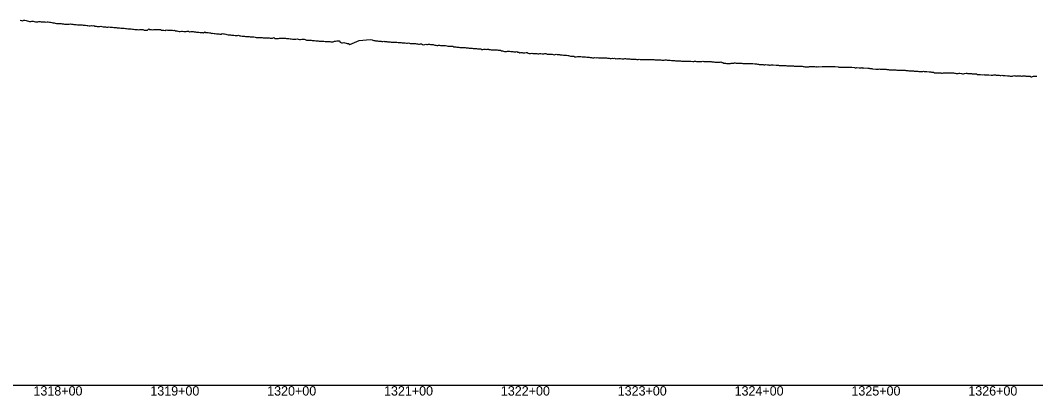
# Model space of a CAD drawing. Extents: x -3793 to 50787, y -1075 to 6138.
# Drawn here: x 19159 to 20028, y 991 to 1312 of the extents above; entities that cross this region are included whole.
import ezdxf

# ---------------------------------------------------------------- set-up
doc = ezdxf.new("R2010")
doc.units = 0
for name, color, linetype in [('RD_DDB_Profile_EX', 7, 'Continuous'), ('RD_DDB_StaTX', 7, 'Continuous'), ('RD_GPK_Profile_Cell', 7, 'Continuous')]:
    doc.layers.add(name, color=color, linetype=linetype)

msp = doc.modelspace()

# ---------------------------------------------------------------- linework, layer by layer
at = {"layer": 'RD_DDB_Profile_EX'}
for points in [[(19158.615596, 1311.99193), (19159.622716, 1311.738495), (19160.62251, 1311.492995), (19161.61785, 1311.99981), (19162.624916, 1312.00293), (19163.620274, 1311.946785), (19164.621258, 1311.66632), (19165.628286, 1311.169885), (19166.623668, 1311.101305), (19167.629389, 1311.056105), (19168.629938, 1311.392895), (19169.624464, 1311.19887), (19170.625007, 1310.852155), (19171.62555, 1310.845855), (19172.620039, 1310.709615), (19173.620575, 1310.68959), (19174.625523, 1310.90599), (19175.618693, 1310.8609), (19176.619241, 1310.80046), (19177.613691, 1310.729605), (19178.614233, 1310.678045), (19179.614775, 1310.68508), (19180.609187, 1310.532675), (19181.608563, 1310.59813), (19182.614809, 1310.61917), (19183.61043, 1310.465695), (19184.609831, 1310.28078), (19185.61046, 1310.03745), (19186.604908, 1309.9091), (19187.606647, 1309.86564), (19188.599861, 1309.54374), (19189.600479, 1309.41651), (19190.606843, 1309.378675), (19191.601232, 1309.38216), (19192.601757, 1309.303185), (19193.602372, 1309.2094), (19194.596726, 1309.126935), (19195.597335, 1308.921945), (19196.596801, 1308.792925), (19197.592171, 1308.79524), (19198.598563, 1308.83797), (19199.599168, 1308.743965), (19200.59235, 1308.73149), (19201.592954, 1308.90029), (19202.587221, 1308.72546), (19203.587728, 1308.672965), (19204.588326, 1308.52865), (19205.582556, 1308.552475), (19206.588984, 1308.562755), (19207.588524, 1308.188975), (19208.583685, 1308.169625), (19209.584273, 1308.004), (19210.584859, 1308.00236), (19211.577997, 1308.00406), (19212.578582, 1307.87509), (19213.573634, 1307.876975), (19214.580091, 1307.792845), (19215.579679, 1307.6605), (19216.573781, 1307.49885), (19217.574356, 1307.36005), (19218.575425, 1307.406845), (19219.575999, 1307.68315), (19220.576573, 1307.27064), (19221.577146, 1307.480095), (19222.570841, 1306.988765), (19223.572288, 1306.86079), (19224.572855, 1306.809095), (19225.573421, 1306.76378), (19226.567118, 1306.71418), (19227.567684, 1306.905215), (19228.575636, 1306.581525), (19229.570288, 1306.464255), (19230.569898, 1306.424765), (19231.570462, 1306.441345), (19232.571025, 1306.21484), (19233.566518, 1306.24013), (19234.566133, 1306.444215), (19235.56669, 1306.180125), (19236.567247, 1306.00326), (19237.560945, 1306.00987), (19238.568901, 1305.86086), (19239.569457, 1305.79047), (19240.569923, 1305.750245), (19241.564453, 1305.556425), (19242.564087, 1305.548045), (19243.564553, 1305.483315), (19244.565019, 1305.3808), (19245.558718, 1305.267325), (19246.56008, 1305.214995)], [(19246.56008, 1305.214995), (19247.560539, 1305.144385), (19248.560201, 1305.086195), (19249.561304, 1304.89536), (19250.56177, 1304.760435), (19251.562236, 1304.68419), (19252.555935, 1304.64047), (19253.557274, 1304.58824), (19254.557733, 1304.447155), (19255.557415, 1304.35052), (19256.551892, 1304.250585), (19257.552351, 1304.25218), (19258.55281, 1304.072375), (19259.559151, 1303.995975), (19260.554468, 1304.24536), (19261.554927, 1304.20354), (19262.55463, 1304.09615), (19263.555095, 1304.10523), (19264.549545, 1303.566335), (19265.550004, 1303.46923), (19266.549724, 1303.51691), (19267.551003, 1303.64295), (19268.545436, 1304.78566), (19269.551845, 1304.195925), (19270.55231, 1304.0119), (19271.546739, 1303.96734), (19272.547198, 1304.07127), (19273.546939, 1304.114675), (19274.548194, 1304.142365), (19275.549315, 1304.18327), (19276.549059, 1304.142845), (19277.549525, 1304.07587), (19278.543933, 1304.254925), (19279.544392, 1303.695615), (19280.544154, 1303.684165), (19281.539326, 1303.46022), (19282.54651, 1303.40537), (19283.546274, 1303.987355), (19284.546739, 1303.58241), (19285.541127, 1303.592645), (19286.540903, 1303.516785), (19287.541368, 1303.555255), (19288.543245, 1303.66668), (19289.543704, 1303.385735), (19290.543489, 1303.47467), (19291.544026, 1302.988665), (19292.538395, 1303.008535), (19293.538926, 1302.60663), (19294.539384, 1302.5047), (19295.540585, 1302.4626), (19296.54038, 1302.69123), (19297.541573, 1302.739675), (19298.535273, 1302.46431), (19299.536455, 1302.41738), (19300.536258, 1302.410745), (19301.544218, 1302.813435), (19302.537918, 1302.678125), (19303.538446, 1302.26506), (19304.538901, 1302.30351), (19305.533314, 1302.485095), (19306.533762, 1302.342685), (19307.534283, 1302.24123), (19308.54091, 1302.09659), (19309.535947, 1302.00162), (19310.535768, 1301.949835), (19311.536913, 1301.89809), (19312.530615, 1301.666855), (19313.531133, 1301.62433), (19314.531579, 1301.52657), (19315.532797, 1301.293955), (19316.533244, 1302.059465), (19317.53376, 1301.635325), (19318.533602, 1301.542565), (19319.528582, 1301.4974), (19320.528422, 1301.43222), (19321.536386, 1301.428475), (19322.530088, 1300.73687), (19323.530533, 1300.95785), (19324.531046, 1300.71052), (19325.530905, 1300.61283), (19326.525847, 1300.563235), (19327.532567, 1300.36842), (19328.533668, 1300.370675), (19329.52737, 1300.288385), (19330.527881, 1300.273465), (19331.528324, 1300.582755), (19332.522667, 1300.579045), (19333.52999, 1300.442385), (19334.5305, 1300.29495), (19335.524202, 1299.97076), (19336.525276, 1299.648005), (19337.525151, 1299.645475), (19338.526947, 1299.441035), (19339.526819, 1299.38022), (19340.521718, 1299.23487), (19341.521587, 1299.186615), (19342.522087, 1299.05092), (19343.523259, 1299.04223), (19344.523759, 1299.12763), (19345.524193, 1299.208645), (19346.518515, 1298.69213)], [(19346.518515, 1298.69213), (19347.518395, 1298.627395), (19348.526364, 1298.553925), (19349.520067, 1298.554295), (19350.5205, 1298.505945), (19351.521535, 1298.131745), (19352.51524, 1298.07017), (19353.515665, 1298.067535), (19354.523102, 1298.114785), (19355.517341, 1297.838835), (19356.517238, 1297.83229), (19357.518257, 1297.779765), (19358.511962, 1297.734105), (19359.519342, 1297.527045), (19360.519837, 1297.42481), (19361.514063, 1297.386635), (19362.515066, 1297.326345), (19363.514975, 1297.216175), (19364.516164, 1297.20826), (19365.516652, 1297.24472), (19366.517076, 1297.142265), (19367.510781, 1297.0502), (19368.511768, 1296.990445), (19369.518672, 1296.89883), (19370.512882, 1296.88774), (19371.513367, 1296.882075), (19372.51379, 1296.69805), (19373.507495, 1296.641105), (19374.508467, 1296.67069), (19375.515891, 1297.273925), (19376.509596, 1296.31184), (19377.510564, 1296.31293), (19378.510501, 1296.435365), (19379.510924, 1296.479335), (19380.504368, 1296.670725), (19381.504782, 1296.654835), (19382.505253, 1296.643005), (19383.505667, 1296.687635), (19384.505646, 1296.648675), (19385.506548, 1296.63388), (19386.499862, 1296.576115), (19387.499861, 1296.583345), (19388.500725, 1296.437345), (19389.500735, 1296.194065), (19390.501146, 1296.10034), (19391.501606, 1295.820955), (19392.494863, 1295.880595), (19393.494905, 1295.90065), (19394.495715, 1295.89545), (19395.495769, 1296.040305), (19396.496177, 1295.945285), (19397.490272, 1295.57152), (19398.483464, 1295.561435), (19399.483857, 1295.8366), (19400.484293, 1295.934115), (19401.484686, 1295.88359), (19402.485119, 1295.694595), (19403.48551, 1295.11572), (19404.478348, 1295.057255), (19405.47905, 1294.959875), (19406.479165, 1295.05216), (19407.479555, 1295.096405), (19408.479945, 1294.80217), (19409.480334, 1294.70002), (19410.480451, 1294.640375), (19411.473488, 1294.582655), (19412.473879, 1294.433605), (19413.47424, 1294.37919), (19414.4744, 1294.276465), (19415.474576, 1294.223645), (19416.475173, 1294.172185), (19417.467992, 1294.20946), (19418.46837, 1294.202535), (19419.468771, 1294.003285), (19420.469151, 1293.902235), (19421.469386, 1293.797715), (19422.469795, 1293.83809), (19423.462761, 1293.82818), (19424.46303, 1293.722185), (19425.463426, 1293.62048), (19426.463837, 1293.616315), (19427.464137, 1294.248195), (19428.464544, 1294.242815), (19429.457493, 1294.334435), (19430.457896, 1294.378805), (19431.451594, 1294.427075), (19432.451999, 1293.235785), (19433.452414, 1292.83632), (19434.452771, 1292.778745), (19435.445676, 1293.018575), (19436.446091, 1292.715515), (19437.446504, 1292.462705), (19438.446902, 1292.05978), (19439.447316, 1292.05526), (19440.69177, 1291.317085), (19448.518731, 1294.86826), (19458.061546, 1295.483885), (19459.662526, 1295.44124), (19460.426906, 1295.134015), (19461.199061, 1294.862155), (19461.963426, 1294.703875)], [(19461.963426, 1294.703875), (19462.733207, 1294.54816), (19464.455172, 1294.423875), (19465.192276, 1294.19502), (19465.939368, 1294.15547), (19466.687817, 1294.190745), (19467.438325, 1294.183155), (19468.191231, 1293.992985), (19468.942435, 1293.987435), (19469.69904, 1294.022815), (19470.457029, 1293.982745), (19472.269004, 1293.7761), (19472.989166, 1293.553185), (19473.723319, 1293.549005), (19474.45036, 1293.727615), (19475.184817, 1293.46906), (19475.920781, 1293.393585), (19476.656465, 1293.35175), (19477.396503, 1293.312735), (19478.403004, 1293.308465), (19479.242079, 1293.29969), (19480.081221, 1293.255315), (19480.921451, 1293.21089), (19482.111922, 1293.1122), (19482.929191, 1293.065635), (19483.756136, 1292.939255), (19484.578071, 1292.93375), (19485.41445, 1292.845705), (19486.24635, 1292.760225), (19487.075639, 1292.796015), (19487.910682, 1292.62701), (19489.145127, 1292.55191), (19489.955186, 1292.505545), (19490.775285, 1292.62641), (19491.596638, 1292.500965), (19492.420109, 1292.080905), (19493.245581, 1292.037055), (19494.068674, 1292.154635), (19494.897558, 1292.15206), (19496.184764, 1292.16937), (19496.994318, 1292.207345), (19497.797997, 1291.99801), (19498.616546, 1291.829195), (19499.426564, 1291.699905), (19500.244282, 1291.6969), (19501.059898, 1291.812505), (19501.889924, 1291.847205), (19502.712016, 1291.2652), (19504.027146, 1291.167325), (19504.82974, 1291.32518), (19505.62743, 1291.600555), (19506.440107, 1291.312455), (19507.244837, 1291.3462), (19508.056489, 1291.46491), (19508.867441, 1291.458515), (19509.692875, 1291.45269), (19511.076499, 1291.382905), (19511.859742, 1291.178845), (19512.653506, 1290.89813), (19513.443575, 1290.85144), (19514.241898, 1290.768745), (19515.046751, 1290.43779), (19515.850686, 1290.51453), (19516.655667, 1290.828025), (19517.403415, 1290.71923), (19518.283937, 1290.54059), (19519.169589, 1290.530455), (19520.053947, 1290.395255), (19520.922386, 1290.340425), (19521.786053, 1290.33408), (19522.660141, 1290.37515), (19523.534797, 1290.058755), (19524.413013, 1289.83641), (19525.287632, 1289.82916), (19526.169268, 1289.8261), (19527.057953, 1289.859375), (19527.929792, 1289.792615), (19528.800749, 1289.746325), (19529.665421, 1289.39017), (19530.540083, 1289.38719), (19531.410351, 1289.380095), (19532.296152, 1289.022345), (19533.172884, 1289.014535), (19534.055857, 1288.923175), (19534.938292, 1288.871045), (19535.803864, 1288.822595), (19536.678965, 1288.6414), (19537.544862, 1288.67738), (19538.420225, 1288.71791), (19539.292345, 1288.6226), (19540.180199, 1288.527635), (19541.059516, 1288.43154), (19541.944125, 1288.384005), (19542.821411, 1288.27056), (19543.680918, 1288.177005), (19544.556977, 1288.1709), (19545.424403, 1288.2516), (19546.300641, 1288.02999), (19547.175073, 1287.75965), (19548.065494, 1287.97243), (19548.948044, 1287.78888)], [(19548.948044, 1287.78888), (19549.834699, 1287.741515), (19550.325508, 1287.74079), (19551.24867, 1287.732575), (19552.178216, 1287.636385), (19552.712914, 1287.55562), (19553.630103, 1287.17588), (19554.553974, 1287.172755), (19555.472183, 1287.25794), (19556.399451, 1287.20852), (19557.330551, 1287.15106), (19558.261981, 1287.194385), (19559.191243, 1287.186945), (19559.698993, 1287.17723), (19560.623587, 1287.035245), (19561.546911, 1286.69907), (19562.476912, 1286.704265), (19563.398674, 1286.75117), (19564.333162, 1286.798795), (19565.254344, 1286.70659), (19566.187944, 1286.70786), (19566.729702, 1286.632315), (19567.64464, 1286.54069), (19568.567529, 1286.498895), (19569.486982, 1286.45014), (19570.407191, 1285.90312), (19571.327741, 1285.853905), (19572.245274, 1285.62931), (19573.157482, 1285.446185), (19574.081779, 1285.447535), (19574.685101, 1285.38278), (19575.5896, 1285.47424), (19576.506888, 1285.566295), (19577.41071, 1285.47578), (19578.326961, 1285.34049), (19579.230106, 1285.250055), (19580.135807, 1285.209405), (19581.04779, 1285.160835), (19581.723709, 1285.10354), (19582.625637, 1285.06271), (19583.523076, 1285.194775), (19584.421836, 1284.839885), (19585.312986, 1284.705805), (19586.21617, 1284.303495), (19587.106583, 1284.34885), (19588.00864, 1284.350115), (19588.782421, 1284.27596), (19589.660687, 1284.23221), (19590.538653, 1284.276805), (19591.428835, 1284.410255), (19592.305989, 1284.410655), (19593.194928, 1283.88217), (19594.071273, 1283.706205), (19594.958972, 1283.619265), (19595.403424, 1283.583425), (19596.325043, 1283.81583), (19597.250876, 1283.58898), (19598.180384, 1283.585685), (19598.717344, 1283.5652), (19599.642095, 1283.523915), (19600.5622, 1283.6129), (19601.484557, 1283.20354), (19602.398763, 1283.250065), (19603.325609, 1283.481245), (19604.239258, 1283.527715), (19605.165252, 1283.345005), (19605.76261, 1283.291385), (19606.669579, 1283.2462), (19607.584418, 1283.478335), (19608.495903, 1283.475695), (19609.408176, 1283.069835), (19610.32071, 1283.066875), (19611.230421, 1283.071405), (19612.144003, 1283.114005), (19613.051156, 1283.07297), (19613.712085, 1283.00961), (19614.608283, 1282.69443), (19615.517164, 1282.60531), (19616.412716, 1282.650805), (19617.318, 1282.912295), (19618.22878, 1282.812715), (19619.145103, 1282.66706), (19620.054807, 1282.656735), (19620.703005, 1282.596875), (19621.601207, 1282.543765), (19622.50551, 1282.44483), (19623.415977, 1282.20836), (19624.33267, 1282.15338), (19625.246925, 1282.147045), (19626.172527, 1282.08777), (19627.108447, 1281.93927), (19627.665724, 1281.90101), (19628.575685, 1281.57053), (19629.492745, 1281.422155), (19630.410367, 1281.4614), (19631.335522, 1281.446985), (19632.274565, 1281.20287), (19633.221053, 1280.81608), (19634.391955, 1280.794945), (19635.35302, 1280.97954), (19636.321361, 1281.010625)], [(19636.321361, 1281.010625), (19637.299955, 1281.04675), (19638.4704, 1281.01624), (19639.433737, 1280.814185), (19640.406891, 1280.802855), (19641.385204, 1280.889385), (19642.363137, 1280.873815), (19643.352907, 1280.566905), (19644.338057, 1280.361305), (19645.411947, 1280.538105), (19646.396603, 1280.180955), (19647.37914, 1280.115745), (19648.376551, 1279.90465), (19648.951517, 1279.9), (19649.369563, 1279.904945), (19650.363644, 1280.071805), (19651.393337, 1280.036885), (19652.395396, 1280.15211), (19653.38731, 1279.778425), (19654.453881, 1279.803235), (19655.446555, 1279.822065), (19656.431385, 1279.88929), (19657.408466, 1279.90763), (19658.371653, 1279.884775), (19659.325981, 1279.944995), (19660.280174, 1279.81955), (19661.226977, 1279.69508), (19662.166473, 1279.71381), (19662.514181, 1279.685605), (19663.473382, 1279.424005), (19664.41995, 1279.4358), (19665.369432, 1279.54762), (19666.312461, 1279.470555), (19667.249103, 1279.628375), (19668.179423, 1279.08441), (19669.089594, 1279.243575), (19669.555956, 1279.190755), (19670.50536, 1279.24702), (19671.438275, 1279.21064), (19672.374588, 1279.22603), (19673.298999, 1279.096965), (19674.233064, 1279.106535), (19675.15015, 1279.11704), (19676.067042, 1279.270985), (19676.590752, 1279.221025), (19677.518871, 1279.13725), (19678.451588, 1279.012035), (19679.377896, 1278.969745), (19680.3023, 1278.9837), (19681.216191, 1278.80901), (19682.126749, 1278.81866), (19683.047509, 1278.689835), (19683.612074, 1278.68253), (19684.534028, 1278.64619), (19685.460809, 1278.70672), (19686.37585, 1278.578685), (19687.294234, 1278.547555), (19688.209946, 1278.73475), (19689.120896, 1278.566405), (19690.023207, 1278.57624), (19690.627526, 1278.494135), (19691.552047, 1278.506705), (19692.469439, 1278.510255), (19693.387065, 1278.477115), (19693.929122, 1278.568), (19694.792134, 1278.49143), (19695.65957, 1278.419935), (19696.517456, 1278.46675), (19697.36814, 1278.51891), (19698.220272, 1278.53281), (19699.061779, 1278.5845), (19699.902805, 1278.555845), (19700.745343, 1278.390915), (19701.794883, 1278.28148), (19702.662344, 1278.250975), (19703.516791, 1278.25932), (19704.374184, 1278.271665), (19705.226907, 1278.27515), (19706.075419, 1278.11761), (19706.914662, 1278.168515), (19707.753408, 1278.01214), (19708.806035, 1277.96566), (19709.663359, 1278.016825), (19710.529271, 1278.19532), (19711.380161, 1278.160505), (19712.227797, 1277.998045), (19713.077224, 1277.925295), (19713.925767, 1277.971245), (19714.76732, 1277.771875), (19715.810384, 1277.691525), (19716.667922, 1277.699385), (19717.529869, 1277.49726), (19718.386071, 1277.5007), (19719.24074, 1277.299755), (19720.085821, 1277.2657), (19720.932461, 1277.32079), (19721.771007, 1277.37155), (19722.811972, 1277.32862), (19723.680697, 1277.250175), (19724.535004, 1277.08714), (19725.386597, 1277.13822)], [(19725.386597, 1277.13822), (19726.314932, 1277.09266), (19727.088329, 1277.103045), (19727.850654, 1277.143915), (19728.749669, 1277.08156), (19729.505608, 1277.084495), (19730.253802, 1277.16667), (19731.009134, 1277.172765), (19731.749875, 1277.179445), (19732.496213, 1276.995265), (19734.195215, 1276.884835), (19734.968909, 1276.852705), (19735.74577, 1277.054945), (19736.516666, 1276.942115), (19737.280058, 1276.87169), (19738.051142, 1276.839265), (19738.807823, 1276.76937), (19739.570075, 1276.81036), (19741.170475, 1276.77861), (19741.955208, 1276.902755), (19742.747653, 1277.025845), (19743.526177, 1276.83658), (19744.307534, 1276.761225), (19745.080689, 1276.845635), (19745.862127, 1276.85139), (19746.629203, 1276.85771), (19748.151213, 1276.71927), (19748.94828, 1276.721575), (19749.746621, 1276.69007), (19750.534584, 1276.616505), (19751.32559, 1276.50037), (19752.108637, 1276.54563), (19752.900324, 1276.31465), (19753.677799, 1276.24221), (19755.135988, 1276.278065), (19755.940543, 1276.280865), (19756.739621, 1276.2875), (19757.547287, 1276.333465), (19758.341148, 1276.37989), (19759.138998, 1276.02377), (19759.932528, 1275.87512), (19760.72674, 1275.440995), (19762.126802, 1275.286055), (19762.934657, 1275.05069), (19763.744442, 1275.1346), (19764.554274, 1275.185765), (19765.749886, 1275.11894), (19766.442969, 1275.05245), (19767.132057, 1275.264755), (19767.81779, 1275.407415), (19768.509849, 1275.3778), (19769.189073, 1275.38294), (19769.871387, 1275.487435), (19770.547736, 1275.49465), (19771.225534, 1275.428775), (19773.391318, 1275.403055), (19774.101835, 1275.301685), (19774.812988, 1275.26846), (19775.523644, 1275.276415), (19776.230587, 1275.24335), (19776.929922, 1275.14305), (19777.633437, 1275.11021), (19778.33006, 1275.08352), (19780.350967, 1274.995255), (19781.081566, 1275.03395), (19781.807113, 1274.96667), (19782.5354, 1275.01105), (19783.260109, 1274.97713), (19783.977374, 1274.94646), (19784.698924, 1275.02096), (19785.414275, 1274.920945), (19787.318778, 1274.82956), (19788.063436, 1274.72046), (19788.803014, 1274.65181), (19789.544707, 1274.543115), (19790.284888, 1274.551625), (19791.023001, 1274.33271), (19791.753077, 1274.1915), (19792.491426, 1274.123705), (19794.295346, 1274.086075), (19795.049009, 1274.05479), (19795.804313, 1274.05751), (19796.553816, 1274.06395), (19798.131341, 1273.872065), (19798.731574, 1273.790015), (19799.323212, 1273.791915), (19799.910583, 1273.767045), (19800.498703, 1273.739625), (19801.084475, 1273.804935), (19801.668364, 1273.86519), (19802.244506, 1274.01504), (19802.8264, 1273.90236), (19805.645164, 1273.685215), (19806.270683, 1273.688845), (19806.896505, 1273.659175), (19807.517075, 1273.50725), (19808.143667, 1273.44879), (19808.75864, 1273.421955), (19809.377262, 1273.330865), (19809.987398, 1273.304385), (19812.570428, 1273.327385)], [(19812.570428, 1273.327385), (19813.232972, 1273.2991), (19813.883972, 1273.271375), (19814.532287, 1273.146215), (19815.187199, 1273.085985), (19815.830295, 1273.15603), (19816.477207, 1273.158185), (19817.115789, 1273.16329), (19819.516622, 1273.094105), (19820.201468, 1272.92986), (19820.874619, 1272.90151), (19821.549549, 1272.903785), (19822.218413, 1272.87556), (19822.894471, 1272.88049), (19823.561554, 1272.81301), (19824.23155, 1272.815345), (19826.470649, 1272.76045), (19827.169241, 1272.762785), (19827.866827, 1272.730325), (19828.558027, 1272.486445), (19829.254193, 1272.48897), (19829.955134, 1272.24462), (19830.649984, 1272.21257), (19831.340766, 1272.28165), (19833.419179, 1272.33229), (19834.138352, 1272.37097), (19834.856569, 1272.37378), (19835.568266, 1272.44498), (19837.358417, 1272.36591), (19837.900256, 1272.448715), (19838.440927, 1272.36986), (19838.98312, 1272.342195), (19839.518158, 1272.422675), (19840.056813, 1272.343885), (19840.59431, 1272.345885), (19841.128556, 1272.453075), (19841.664412, 1272.29387), (19844.778946, 1272.514275), (19845.366524, 1272.48755), (19845.952974, 1272.490105), (19846.537554, 1272.45692), (19847.123179, 1272.48875), (19847.70768, 1272.578955), (19848.29106, 1272.406285), (19848.871427, 1272.376685), (19851.6816, 1272.433635), (19852.306888, 1272.436555), (19852.931093, 1272.470585), (19853.549412, 1272.407895), (19854.176778, 1272.437925), (19854.79911, 1272.50304), (19855.420367, 1272.44374), (19856.038235, 1272.412205), (19858.601808, 1272.18187), (19859.258072, 1272.021145), (19859.9133, 1271.958675), (19860.562427, 1271.990895), (19861.216192, 1271.99378), (19861.874459, 1271.92739), (19862.526868, 1271.96295), (19863.175563, 1271.831965), (19865.535259, 1271.782405), (19866.21742, 1271.78546), (19866.898594, 1271.788515), (19867.578781, 1271.8255), (19868.253267, 1271.82503), (19868.932059, 1271.79413), (19869.61615, 1271.9287), (19870.290636, 1271.928245), (19872.478945, 1271.637725), (19873.183081, 1271.359605), (19873.886273, 1271.36238), (19874.588525, 1271.50531), (19876.493455, 1271.36082), (19877.002146, 1271.30931), (19877.516245, 1271.31115), (19878.029224, 1271.389675), (19878.540417, 1271.463795), (19879.052577, 1271.51662), (19879.563623, 1271.160565), (19880.073557, 1271.162565), (19880.58102, 1271.23883), (19883.86901, 1271.080965), (19884.429857, 1270.99352), (19884.990179, 1270.95708), (19885.559359, 1270.866035), (19886.12366, 1270.860275), (19886.699217, 1270.79697), (19887.275609, 1270.644755), (19887.851699, 1270.469045), (19890.725599, 1270.338915), (19891.335386, 1270.328495), (19891.946508, 1270.321565), (19892.569316, 1270.31403), (19893.191198, 1270.30343), (19893.815743, 1270.42417), (19894.445387, 1270.32001), (19895.08194, 1270.280995), (19897.597385, 1270.1746), (19898.250665, 1270.200665), (19898.910247, 1270.12348)], [(19898.910247, 1270.12348), (19899.579527, 1270.11565), (19900.242543, 1269.874445), (19900.918213, 1269.86597), (19901.593894, 1269.854055), (19902.269523, 1269.782225), (19904.483105, 1269.63572), (19905.178183, 1269.62404), (19905.877645, 1269.753335), (19906.582701, 1269.60784), (19907.289665, 1269.560565), (19907.999488, 1269.69787), (19908.714058, 1269.40168), (19909.436201, 1269.428325), (19911.383722, 1269.263635), (19912.110624, 1269.366555), (19912.84418, 1269.244335), (19913.587917, 1269.235965), (19914.324259, 1269.339555), (19915.074181, 1269.36855), (19915.823319, 1269.28252), (19916.569297, 1269.125255), (19918.284622, 1268.999425), (19919.052523, 1268.79931), (19919.816785, 1268.67186), (19920.586656, 1268.70577), (19921.358123, 1268.770835), (19922.138789, 1268.80092), (19922.91133, 1268.79297), (19923.694457, 1268.469605), (19925.204459, 1268.37679), (19925.996446, 1268.372145), (19926.787258, 1268.558945), (19927.588544, 1268.151345), (19928.862958, 1268.30024), (19929.529887, 1268.224065), (19930.209795, 1268.112655), (19930.887597, 1268.1679), (19931.566909, 1268.365315), (19932.25987, 1268.322105), (19932.953288, 1268.24043), (19933.648288, 1268.166285), (19934.35176, 1268.187855), (19936.391823, 1267.99455), (19937.119538, 1268.05907), (19937.84116, 1268.014855), (19938.570975, 1267.782815), (19939.311488, 1267.77372), (19940.045459, 1267.50691), (19940.794089, 1267.12689), (19941.535872, 1267.153815), (19943.271519, 1267.0942), (19944.038837, 1267.083375), (19944.803172, 1266.990995), (19945.568265, 1266.98068), (19946.348018, 1266.96947), (19947.12311, 1266.81841), (19947.889307, 1266.866535), (19948.660741, 1267.10218), (19950.198063, 1266.981705), (19950.989801, 1266.98992), (19951.789471, 1266.997345), (19952.580124, 1266.96134), (19953.363859, 1266.96956), (19954.151131, 1267.09102), (19954.929795, 1267.13823), (19955.717068, 1267.066965), (19957.181281, 1267.063045), (19957.98484, 1266.826285), (19958.783176, 1266.75488), (19959.583595, 1266.59879), (19960.377212, 1266.527955), (19961.174511, 1266.571585), (19961.967783, 1266.664295), (19962.761315, 1266.74738), (19964.160425, 1266.547105), (19964.97193, 1266.22676), (19965.778201, 1266.3154), (19966.586792, 1266.6414), (19967.971065, 1266.71666), (19968.537736, 1266.72478), (19969.222877, 1266.455095), (19969.906398, 1266.42435), (19970.584176, 1266.601645), (19971.263473, 1266.570845), (19971.935056, 1266.51031), (19972.613028, 1266.55066), (19973.27766, 1266.322215), (19975.468609, 1266.188265), (19976.178474, 1266.156365), (19976.886885, 1266.16019), (19977.589308, 1265.56989), (19978.298188, 1265.61363), (19978.99368, 1265.69293), (19979.692653, 1265.627325), (19980.389943, 1265.596815), (19982.419535, 1265.5036), (19983.146223, 1265.54892), (19983.926463, 1265.47382), (19984.599909, 1265.38618), (19985.321925, 1265.31919)], [(19985.321925, 1265.31919), (19986.036121, 1265.365195), (19986.753741, 1265.298475), (19987.469592, 1265.23192), (19989.381863, 1265.105485), (19990.129874, 1265.193075), (19990.87039, 1265.161095), (19991.904162, 1265.262345), (19992.341174, 1265.3965), (19993.075714, 1265.32831), (19993.80166, 1265.154945), (19994.534981, 1265.12783), (19996.361735, 1264.94389), (19997.112762, 1264.878225), (19997.864376, 1264.920765), (19998.609751, 1265.004765), (19999.357179, 1264.897795), (20000.10758, 1264.869395), (20000.844056, 1264.65642), (20001.584567, 1264.66233), (20003.341158, 1264.540665), (20004.100684, 1264.474655), (20004.860933, 1264.442445), (20005.619387, 1264.221265), (20007.190657, 1264.34621), (20007.85956, 1264.351325), (20008.417267, 1264.60546), (20009.020459, 1264.674145), (20009.623058, 1264.559005), (20010.218725, 1264.53775), (20010.815536, 1264.423525), (20011.41601, 1264.365555), (20012.006847, 1264.39765), (20014.72371, 1264.37202), (20015.357616, 1264.275225), (20015.992196, 1264.337285), (20016.628679, 1264.565465), (20017.262805, 1264.50108), (20017.891941, 1264.440485), (20018.526108, 1264.534545), (20019.163041, 1264.2834), (20021.639414, 1264.14231), (20022.301407, 1264.1784), (20022.965468, 1264.17738), (20023.814957, 1263.68927), (20024.294708, 1263.784795), (20024.958328, 1263.916935), (20025.615879, 1264.119395), (20026.281846, 1264.25468), (20028.570334, 1264.21889)]]:
    msp.add_lwpolyline(points, dxfattribs=at)
at = {"layer": 'RD_GPK_Profile_Cell'}
msp.add_line((1000, 1000), (46600, 1000), dxfattribs=at)

# ---------------------------------------------------------------- texts
at = {"layer": 'RD_DDB_StaTX'}
for s, p in [('1318+00', (19169.925471, 991)), ('1319+00', (19269.925471, 991)), ('1320+00', (19369.925471, 991)), ('1321+00', (19469.925471, 991)), ('1322+00', (19569.925471, 991)), ('1323+00', (19669.925471, 991)), ('1324+00', (19769.925471, 991)), ('1325+00', (19869.925471, 991)), ('1326+00', (19969.925471, 991))]:
    msp.add_text(s, height=8, dxfattribs=at).set_placement(p)

doc.saveas('drawing.dxf')
